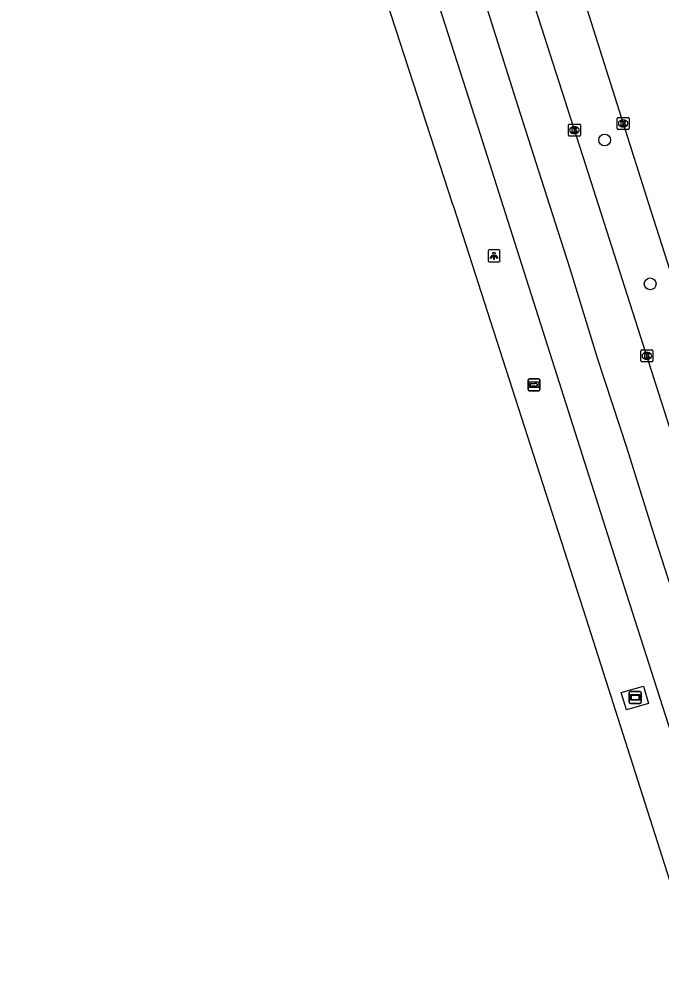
# Model space of a CAD drawing. Extents: x 159503 to 160347, y 382525 to 383272.
# Drawn here: x 159508.4 to 159561.8, y 382799.5 to 382877.9 of the extents above; entities that cross this region are included whole.
import ezdxf

# ---------------------------------------------------------------- set-up
doc = ezdxf.new("R2010")
doc.units = 0
for name, color, linetype in [('IMGEO_Berm_groen', 7, 'Continuous'), ('IMGEO_Boom', 7, 'Continuous'), ('IMGEO_Kolk', 7, 'Continuous'), ('IMGEO_Lichtpunt', 7, 'Continuous'), ('IMGEO_Reclamebord', 7, 'Continuous'), ('IMGEO_Rijbaan_lokaal_open', 7, 'Continuous'), ('IMGEO_Rijbaan_regionaal_gesloten', 7, 'Continuous'), ('IMGEO_Wegwijzer', 7, 'Continuous')]:
    doc.layers.add(name, color=color, linetype=linetype)

msp = doc.modelspace()

# ---------------------------------------------------------------- linework, layer by layer
at = {"layer": 'IMGEO_Berm_groen'}
msp.add_lwpolyline([(159560.326, 382822.462), (159560.743, 382821.008), (159558.909, 382820.482), (159558.492, 382821.935), (159560.326, 382822.462)], dxfattribs=at)
at = {"layer": 'IMGEO_Boom'}
for centre in [(159557.107, 382867.852), (159560.894, 382855.898)]:
    msp.add_circle(centre, 0.489, dxfattribs=at)
at = {"layer": 'IMGEO_Kolk'}
for p, q in [((159554.095, 382868.248), (159554.095, 382869.1)), ((159554.17, 382869.174), (159555.022, 382869.174)), ((159555.096, 382869.1), (159555.096, 382868.248)), ((159558.145, 382868.801), (159558.145, 382869.653)), ((159558.22, 382869.727), (159559.072, 382869.727)), ((159558.633, 382869.507), (159558.658, 382869.507)), ((159559.146, 382869.653), (159559.146, 382868.801)), ((159554.606, 382868.394), (159554.581, 382868.394)), ((159554.583, 382868.954), (159554.608, 382868.954)), ((159559.072, 382868.727), (159558.22, 382868.727)), ((159558.656, 382868.947), (159558.631, 382868.947)), ((159555.022, 382868.174), (159554.17, 382868.174)), ((159560.115, 382849.486), (159560.115, 382850.338)), ((159560.19, 382850.412), (159561.042, 382850.412)), ((159561.116, 382850.338), (159561.116, 382849.486)), ((159560.626, 382849.632), (159560.601, 382849.632)), ((159560.603, 382850.192), (159560.628, 382850.192)), ((159561.042, 382849.412), (159560.19, 382849.412))]:
    msp.add_line(p, q, dxfattribs=at)
for points in [[(159554.095, 382868.248), (159554.095, 382869.1)], [(159554.17, 382869.174), (159555.022, 382869.174)], [(159555.096, 382869.1), (159555.096, 382868.248)], [(159558.145, 382868.801), (159558.145, 382869.653)], [(159558.22, 382869.727), (159559.072, 382869.727)], [(159558.466, 382869.427), (159558.589, 382869.427), (159558.589, 382869.276), (159558.719, 382869.427), (159558.883, 382869.427), (159558.737, 382869.276), (159558.89, 382869.027), (159558.738, 382869.027), (159558.653, 382869.191), (159558.589, 382869.124), (159558.589, 382869.027), (159558.466, 382869.027), (159558.466, 382869.427)], [(159559.146, 382869.653), (159559.146, 382868.801)], [(159554.416, 382868.874), (159554.539, 382868.874), (159554.539, 382868.723), (159554.669, 382868.874), (159554.833, 382868.874), (159554.687, 382868.723), (159554.84, 382868.474), (159554.688, 382868.474), (159554.603, 382868.638), (159554.539, 382868.571), (159554.539, 382868.474), (159554.416, 382868.474), (159554.416, 382868.874)], [(159559.072, 382868.727), (159558.22, 382868.727)], [(159555.022, 382868.174), (159554.17, 382868.174)], [(159560.115, 382849.486), (159560.115, 382850.338)], [(159560.19, 382850.412), (159561.042, 382850.412)], [(159561.116, 382850.338), (159561.116, 382849.486)], [(159560.436, 382850.112), (159560.559, 382850.112), (159560.559, 382849.961), (159560.689, 382850.112), (159560.853, 382850.112), (159560.707, 382849.961), (159560.86, 382849.712), (159560.708, 382849.712), (159560.623, 382849.876), (159560.559, 382849.809), (159560.559, 382849.712), (159560.436, 382849.712), (159560.436, 382850.112)], [(159561.042, 382849.412), (159560.19, 382849.412)]]:
    msp.add_lwpolyline(points, dxfattribs=at)
for centre, start, end in [((159554.172, 382869.098), 91.55205, 178.44795), ((159554.172, 382869.098), 91.55205, 178.44795), ((159555.02, 382869.098), 1.55205, 88.44795), ((159555.02, 382869.098), 1.55205, 88.44795), ((159558.222, 382869.651), 91.55205, 178.44795), ((159558.222, 382869.651), 91.55205, 178.44795), ((159559.07, 382869.651), 1.55205, 88.44795), ((159559.07, 382869.651), 1.55205, 88.44795), ((159558.222, 382868.803), 181.55205, 268.44795), ((159558.222, 382868.803), 181.55205, 268.44795), ((159559.07, 382868.803), 271.55205, 358.44795), ((159559.07, 382868.803), 271.55205, 358.44795), ((159554.172, 382868.25), 181.55205, 268.44795), ((159554.172, 382868.25), 181.55205, 268.44795), ((159555.02, 382868.25), 271.55205, 358.44795), ((159555.02, 382868.25), 271.55205, 358.44795), ((159560.192, 382850.336), 91.55205, 178.44795), ((159560.192, 382850.336), 91.55205, 178.44795), ((159561.04, 382850.336), 1.55205, 88.44795), ((159561.04, 382850.336), 1.55205, 88.44795), ((159560.192, 382849.488), 181.55205, 268.44795), ((159560.192, 382849.488), 181.55205, 268.44795), ((159561.04, 382849.488), 271.55205, 358.44795), ((159561.04, 382849.488), 271.55205, 358.44795)]:
    msp.add_arc(centre, 0.0765, start, end, dxfattribs=at)
for centre, major_axis, ratio, start_param, end_param in [((159558.632, 382869.227), (-0.387, 0.002), 0.722429, 4.712389, 7.853982), ((159558.657, 382869.227), (-0.39, 0.002), 0.717154, 1.570796, 4.712389), ((159554.582, 382868.674), (-0.387, 0.002), 0.722429, 4.712389, 7.853982), ((159554.607, 382868.674), (-0.39, 0.002), 0.717154, 1.570796, 4.712389), ((159560.602, 382849.912), (-0.387, 0.002), 0.722429, 4.712389, 7.853982), ((159560.627, 382849.912), (-0.39, 0.002), 0.717154, 1.570796, 4.712389)]:
    msp.add_ellipse(centre, major_axis=major_axis, ratio=ratio, start_param=start_param, end_param=end_param, dxfattribs=at)
at = {"layer": 'IMGEO_Lichtpunt'}
for p, q in [((159547.41, 382858.63), (159547.41, 382857.823)), ((159547.41, 382858.63), (159547.41, 382857.823)), ((159548.312, 382858.725), (159547.504, 382858.725)), ((159548.312, 382858.725), (159547.504, 382858.725)), ((159548.406, 382857.823), (159548.406, 382858.63)), ((159548.406, 382857.823), (159548.406, 382858.63)), ((159547.504, 382857.729), (159548.312, 382857.729)), ((159547.504, 382857.729), (159548.312, 382857.729))]:
    msp.add_line(p, q, dxfattribs=at)
for points in [[(159547.784, 382858.294), (159547.823, 382858.266), (159547.635, 382858.004), (159547.597, 382858.031), (159547.784, 382858.294)], [(159547.886, 382858.246), (159547.933, 382858.246), (159547.933, 382857.924), (159547.886, 382857.924), (159547.886, 382858.246)], [(159547.996, 382858.266), (159548.034, 382858.293), (159548.221, 382858.031), (159548.182, 382858.003), (159547.996, 382858.266)]]:
    msp.add_lwpolyline(points, dxfattribs=at)
msp.add_circle((159547.909, 382858.428), 0.0994, dxfattribs=at)
for centre, start, end in [((159547.504, 382858.63), 90, 180), ((159547.504, 382858.63), 90, 180), ((159548.312, 382858.63), 0, 90), ((159548.312, 382858.63), 0, 90), ((159547.504, 382857.823), 180, 270), ((159547.504, 382857.823), 180, 270), ((159548.312, 382857.823), 270, 0), ((159548.312, 382857.823), 270, 360)]:
    msp.add_arc(centre, 0.0946, start, end, dxfattribs=at)
at = {"layer": 'IMGEO_Reclamebord'}
for p, q in [((159559.255, 382822.031), (159560.045, 382822.031)), ((159560.045, 382822.031), (159559.255, 382822.031)), ((159559.155, 382821.131), (159559.155, 382821.931)), ((159559.155, 382821.931), (159559.155, 382821.131)), ((159560.145, 382821.931), (159560.145, 382821.131)), ((159560.145, 382821.131), (159560.145, 382821.931)), ((159560.045, 382821.031), (159559.255, 382821.031)), ((159559.255, 382821.031), (159560.045, 382821.031))]:
    msp.add_line(p, q, dxfattribs=at)
for points in [[(159559.256, 382821.763), (159560.044, 382821.763), (159560.044, 382821.299), (159559.256, 382821.299), (159559.256, 382821.763)], [(159559.321, 382821.698), (159559.321, 382821.364), (159559.979, 382821.364), (159559.979, 382821.698), (159559.321, 382821.698)]]:
    msp.add_lwpolyline(points, dxfattribs=at)
for centre, start, end in [((159559.255, 382821.931), 90, 180), ((159559.255, 382821.931), 90, 180), ((159560.045, 382821.931), 0, 90), ((159560.045, 382821.931), 360, 90), ((159559.255, 382821.131), 180, 270), ((159559.255, 382821.131), 180, 270), ((159560.045, 382821.131), 270, 0), ((159560.045, 382821.131), 270, 0)]:
    msp.add_arc(centre, 0.1, start, end, dxfattribs=at)
at = {"layer": 'IMGEO_Rijbaan_lokaal_open'}
msp.add_lwpolyline([(159544.733, 382912.397), (159546.225, 382907.873), (159548.742, 382900.089), (159551.541, 382891.638), (159559.371, 382866.945), (159560.95, 382861.963), (159569.974, 382833.753), (159580.757, 382800.012), (159586.93, 382780.584), (159588.663, 382775.19), (159596.758, 382750), (159598.169, 382745.608), (159601.26, 382736.112), (159606.876, 382718.49), (159612.558, 382700.837), (159620.67, 382675.522)], dxfattribs=at)
at = {"layer": 'IMGEO_Rijbaan_regionaal_gesloten'}
for points in [[(159519.416, 382971.652), (159520.539, 382967.272), (159525.031, 382950.924), (159528.903, 382937.675), (159532.465, 382925.666), (159538.661, 382906.219), (159549.889, 382870.657), (159551.83, 382864.602), (159554.195, 382857.243), (159556.524, 382849.66), (159558.952, 382842.239), (159561.272, 382834.784), (159563.72, 382827.229), (159566.168, 382819.674), (159568.54, 382812.355), (159570.89, 382804.901), (159573.171, 382797.667)], [(159508.406, 382967.961), (159509.421, 382965.565), (159510.503, 382962.771), (159512.147, 382958.547), (159514.37, 382952.835), (159523.362, 382927.199), (159528.519, 382911.541), (159532.099, 382900.604), (159533.454, 382896.362), (159544.464, 382862.528), (159544.527, 382862.333), (159555.534, 382828.133), (159564.967, 382798.597), (159574.371, 382769.067), (159580.527, 382750), (159582.772, 382743.045), (159593.058, 382710.177), (159601.476, 382683.957), (159610.06, 382658.166)], [(159607.414, 382678.502), (159600.947, 382698.584), (159588.32, 382737.927), (159584.455, 382750), (159577.507, 382771.704), (159568.662, 382799.479), (159565.633, 382809.239), (159558.739, 382830.76), (159548.31, 382863.508), (159546.781, 382868.311), (159533, 382911.233), (159531.19, 382916.706), (159530.549, 382918.632)], [(159616.35, 382674.798), (159612.315, 382687.423), (159602.362, 382719.194), (159592.595, 382750), (159589.136, 382760.908), (159577.422, 382797.414), (159561.837, 382846.103), (159555.533, 382865.751), (159548.656, 382887.185), (159544.346, 382900.196), (159543.155, 382903.882), (159542.768, 382905.078)]]:
    msp.add_lwpolyline(points, dxfattribs=at)
at = {"layer": 'IMGEO_Wegwijzer'}
for p, q in [((159550.74, 382847.11), (159550.74, 382847.91)), ((159550.74, 382847.91), (159550.74, 382847.11)), ((159550.84, 382848.01), (159551.63, 382848.01)), ((159551.63, 382848.01), (159550.84, 382848.01)), ((159551.73, 382847.91), (159551.73, 382847.11)), ((159551.73, 382847.11), (159551.73, 382847.91)), ((159551.63, 382847.01), (159550.84, 382847.01)), ((159550.84, 382847.01), (159551.63, 382847.01))]:
    msp.add_line(p, q, dxfattribs=at)
for points in [[(159550.841, 382847.742), (159551.629, 382847.742), (159551.629, 382847.278), (159550.841, 382847.278), (159550.841, 382847.742)], [(159550.906, 382847.594), (159550.906, 382847.51), (159550.906, 382847.426), (159551.317, 382847.426), (159551.317, 382847.343), (159551.564, 382847.51), (159551.317, 382847.677), (159551.317, 382847.594), (159550.906, 382847.594)]]:
    msp.add_lwpolyline(points, dxfattribs=at)
for centre, start, end in [((159550.84, 382847.91), 90, 180), ((159550.84, 382847.91), 90, 180), ((159551.63, 382847.91), 0, 90), ((159551.63, 382847.91), 360, 90), ((159550.84, 382847.11), 180, 270), ((159550.84, 382847.11), 180, 270), ((159551.63, 382847.11), 270, 0), ((159551.63, 382847.11), 270, 0)]:
    msp.add_arc(centre, 0.1, start, end, dxfattribs=at)

doc.saveas('drawing.dxf')
